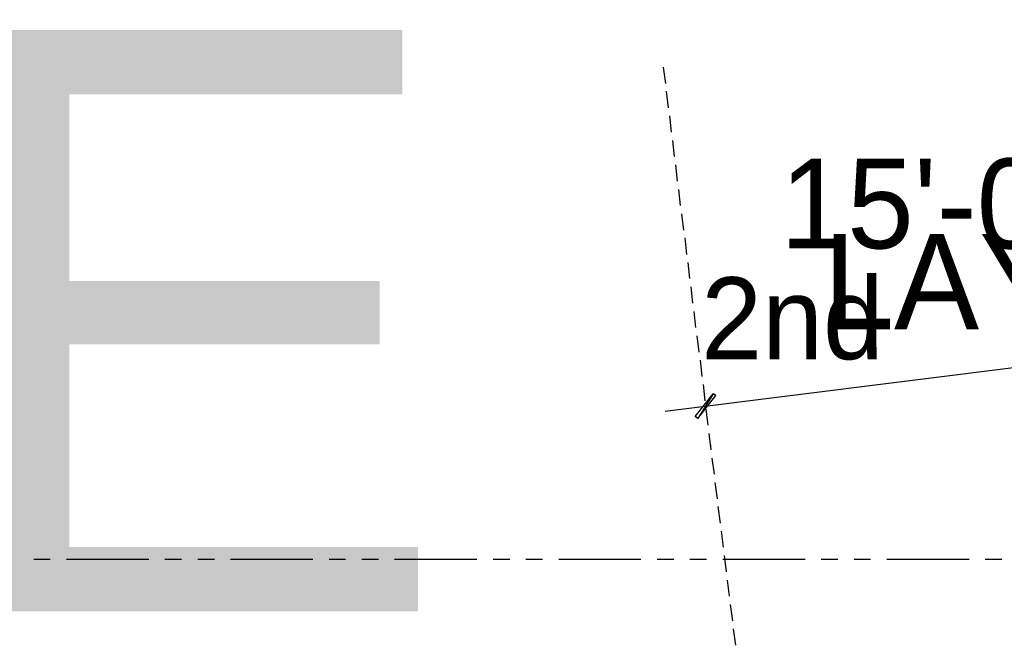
# Model space of a CAD drawing. Header units: feet. Extents: x -79 to 198, y -22 to 181.
# Tile 317 of 318: x 105 to 135, y 161 to 180. Entities that reach past the tile are written whole.
import ezdxf
from ezdxf.enums import TextEntityAlignment as Align

# ---------------------------------------------------------------- set-up
doc = ezdxf.new("R2010")
doc.units = ezdxf.units.FT
for name, color, linetype in [('A-LINEA', 7, 'CONTINUOUS'), ('A-LINEA-FINA', 9, 'CONTINUOUS'), ('A-TEXTO-PDF', 3, 'CONTINUOUS')]:
    doc.layers.add(name, color=color, linetype=linetype)

msp = doc.modelspace()

# ---------------------------------------------------------------- linework, layer by layer
at = {"layer": 'A-LINEA'}
for p, q in [((124.96, 178.2578), (125.0267, 177.7644)), ((125.0533, 177.5244), (125.1067, 177.0178)), ((125.1467, 176.7778), (125.2, 176.2844)), ((125.24, 176.0311), (125.2933, 175.5378)), ((125.3333, 175.2844), (125.3867, 174.7911)), ((125.4267, 174.5378), (125.48, 174.0444)), ((125.52, 173.7911), (125.5733, 173.2978)), ((125.6133, 173.0578), (125.6667, 172.5511)), ((125.7067, 172.3111), (125.76, 171.8178)), ((125.8, 171.5644), (125.8533, 171.0711)), ((125.8933, 170.8178), (125.9467, 170.3244)), ((125.0133, 167.7778), (142.3733, 169.9511)), ((125.9867, 170.0711), (126.04, 169.5778)), ((126.08, 169.3378), (126.1333, 168.8311)), ((126.1733, 168.5911), (126.2267, 168.0978)), ((126.2533, 167.8444), (126.32, 167.3511)), ((126.3467, 167.0978), (126.4133, 166.6044)), ((126.3867, 166.8044), (126.4, 166.6978)), ((126.44, 166.3511), (126.5067, 165.8578)), ((126.5333, 165.6044), (126.6, 165.1111)), ((126.6267, 164.8711), (126.6933, 164.3644)), ((126.72, 164.1244), (126.7867, 163.6311)), ((106.28, 163.2578), (105.7733, 163.2578)), ((109.28, 163.2578), (106.7733, 163.2578)), ((110.28, 163.2578), (109.7733, 163.2578)), ((111.28, 163.2578), (110.7733, 163.2578)), ((114.28, 163.2578), (111.7733, 163.2578)), ((115.28, 163.2578), (114.7733, 163.2578)), ((116.28, 163.2578), (115.7733, 163.2578)), ((119.28, 163.2578), (116.7733, 163.2578)), ((120.28, 163.2578), (119.7733, 163.2578)), ((121.28, 163.2578), (120.7733, 163.2578)), ((124.28, 163.2578), (121.7733, 163.2578)), ((125.28, 163.2578), (124.7733, 163.2578)), ((126.28, 163.2578), (125.7733, 163.2578)), ((129.28, 163.2578), (126.7733, 163.2578)), ((126.8133, 163.3778), (126.88, 162.8844)), ((130.28, 163.2578), (129.7733, 163.2578)), ((131.28, 163.2578), (130.7733, 163.2578)), ((134.28, 163.2578), (131.7733, 163.2578)), ((135.28, 163.2578), (134.7733, 163.2578)), ((126.9067, 162.6311), (126.9733, 162.1378)), ((127, 161.8844), (127.0667, 161.3911)), ((127.0933, 161.1511), (127.16, 160.6444))]:
    msp.add_line(p, q, dxfattribs=at)
at = {"layer": 'A-LINEA-FINA'}
for points in [[(126.48, 168.3111), (126.0133, 167.5511), (125.9333, 167.6178), (126.48, 168.3111), (126.48, 168.3111)], [(126.56, 168.2578), (126.48, 168.3111), (126.0133, 167.5511), (126.56, 168.2578)]]:
    msp.add_lwpolyline(points, dxfattribs=at)

# ---------------------------------------------------------------- texts
at = {"layer": 'A-TEXTO-PDF'}
for s, height, p in [('TNEMHCAORCNE', 17.716, (17.1598, 161.6769)), ('15\'-0"', 2.736, (133.1857, 172.7394)), ('LAYER', 2.905, (136.2028, 170.2737)), ('2nd', 2.495, (128.8997, 169.3622))]:
    msp.add_text(s, height=height, dxfattribs=at).set_placement(p, align=Align.CENTER)

doc.saveas('drawing.dxf')
